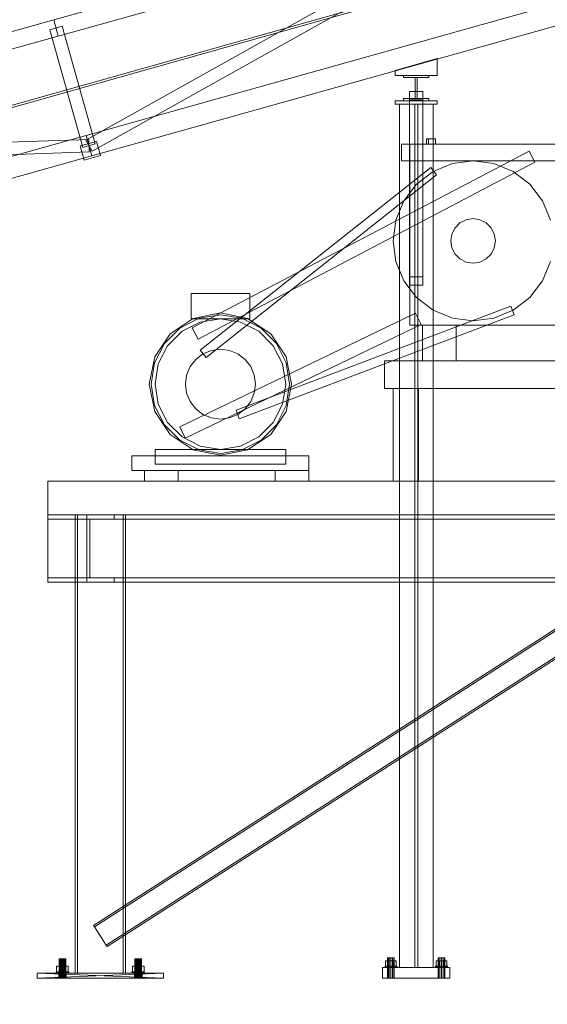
# Model space of a CAD drawing. Header units: millimetres. Extents: x -4738 to 65662, y -68080 to 6847.
# Tile 781 of 1056: x 8292 to 9545, y -62 to 2275. Entities that reach past the tile are written whole.
import ezdxf

# ---------------------------------------------------------------- set-up
doc = ezdxf.new("R2010")
doc.units = ezdxf.units.MM
for name, color, linetype, lineweight in [('COTAS_P', 1, 'Continuous', 0), ('lateral_C01', 7, 'Continuous', 0), ('lateral_mezcladora', 7, 'Continuous', 0)]:
    doc.layers.add(name, color=color, linetype=linetype, lineweight=lineweight)
doc.dimstyles.new('R19_100', dxfattribs={"dimtxt": 250, "dimasz": 150, "dimexe": 150, "dimexo": 80, "dimgap": 100, "dimtad": 1, "dimtih": 1, "dimtoh": 1, "dimdsep": 46, "dimcen": 0.09, "dimadec": 0, "dimazin": 0, "dimtfac": 1, "dimtdec": 4, "dimtofl": 0, "dimtmove": 0, "dimatfit": 3, "dimfxl": 1, "dimtolj": 1, "dimtzin": 0, "dimarcsym": 0})

# ---------------------------------------------------------------- blocks, each defined once
blk = doc.blocks.new('DIM_R30_1')
at = {"layer": 'COTAS_P'}
for p, q in [((9950.7, 3666.7), (9794.1, 3669.6)), ((807.3, 1106.7), (9950.7, 3666.7)), ((9950.7, 3666.7), (9818.4, 3582.9)), ((10193.4, 2800), (9950.7, 3666.7)), ((807.3, 1106.7), (939.7, 1190.4)), ((1050, 240), (807.3, 1106.7)), ((807.3, 1106.7), (963.9, 1103.8))]:
    blk.add_line(p, q, dxfattribs=at)
blk.add_text('9495 P', height=250, rotation=15.6414, dxfattribs=at).set_placement((5352.1, 2483))
blk = doc.blocks.new('DIM_R30_32')
at = {"layer": 'COTAS_P'}
for p, q in [((112.7, 0), (112.7, -2500)), ((65298.1, 0), (65298.1, -2500)), ((112.7, -2500), (262.7, -2455)), ((65298.1, -2500), (65148.1, -2455)), ((112.7, -2500), (65298.1, -2500)), ((112.7, -2500), (262.7, -2545)), ((65298.1, -2500), (65148.1, -2545))]:
    blk.add_line(p, q, dxfattribs=at)
blk.add_text('65185.39 P', height=250, dxfattribs=at).set_placement((32705.4, -2400))

msp = doc.modelspace()

# ---------------------------------------------------------------- linework, layer by layer
at = {"layer": 'lateral_C01'}
for p, q in [((1103.221, 51.156), (10242.208, 2626.749)), ((1104.577, 46.344), (10243.564, 2621.936)), ((8372.601, 2274.634), (9528.163, 2598.173)), ((8448.858, 1989.204), (9526.231, 2592.004)), ((8383.386, 2236.115), (9538.948, 2559.654)), ((8463.506, 1963.024), (9540.879, 2565.823)), ((8449.442, 2000.188), (9605.003, 2323.727)), ((7217.04, 1951.095), (8372.601, 2274.634)), ((8372.601, 2274.634), (8383.386, 2236.115)), ((8462.923, 1952.04), (9618.484, 2275.578)), ((8392.438, 2259.419), (8363.549, 2251.33)), ((8441.738, 1972.07), (8363.549, 2251.33)), ((8392.438, 2259.419), (8470.627, 1980.158)), ((7227.824, 1912.577), (8383.386, 2236.115)), ((9183.027, 2154.696), (9283.027, 2182.694)), ((9283.027, 2142.696), (9283.027, 2182.694)), ((9183.027, 2154.696), (9183.027, 2142.696)), ((9183.027, 2142.696), (9283.027, 2142.696)), ((9203.297, 2137.696), (9203.297, 2142.696)), ((9203.297, 2142.696), (9263.297, 2142.696)), ((9263.297, 2137.696), (9203.297, 2137.696)), ((9230.797, 2087.696), (9230.797, 2137.696)), ((9230.797, 2137.696), (9235.797, 2137.696)), ((9235.797, 2137.696), (9235.797, 2087.696)), ((9263.297, 2142.696), (9263.297, 2137.696)), ((9217.297, 2104.362), (9249.297, 2104.362)), ((9217.297, 2085.03), (9217.297, 2104.362)), ((9217.297, 2104.362), (9217.297, 1664.362)), ((9249.297, 2104.362), (9249.297, 2085.03)), ((9249.297, 1664.362), (9249.297, 2104.362)), ((9183.297, 2082.696), (9283.297, 2082.696)), ((9183.297, 2082.696), (9183.297, 2074.696)), ((9203.297, 2082.696), (9203.297, 2087.696)), ((9203.297, 2087.696), (9263.297, 2087.696)), ((9263.297, 2082.696), (9203.297, 2082.696)), ((9249.297, 2085.03), (9217.297, 2085.03)), ((9217.297, 1645.03), (9217.297, 2085.03)), ((9235.797, 2087.696), (9230.797, 2087.696)), ((9249.297, 1645.03), (9249.297, 2085.03)), ((9263.297, 2087.696), (9263.297, 2082.696)), ((9283.297, 2074.696), (9283.297, 2082.696)), ((9183.297, 2074.696), (9283.297, 2074.696)), ((9193.297, 2074.696), (9273.297, 2074.696)), ((9193.297, 2074.696), (9193.297, 25)), ((9229.797, 2074.696), (9236.797, 2074.696)), ((9229.797, 2074.696), (9229.797, 25)), ((9236.797, 25), (9236.797, 2074.696)), ((9273.297, 25), (9273.297, 2074.696)), ((7221.894, 1946.826), (8455.644, 1991.104)), ((7293.88, 1676.649), (8449.442, 2000.188)), ((8448.858, 1989.204), (8463.506, 1963.024)), ((8449.442, 2000.188), (8462.923, 1952.04)), ((8455.644, 1991.104), (8456.72, 1961.124)), ((8435.575, 1975.536), (8474.093, 1986.321)), ((8435.575, 1975.536), (8445.011, 1941.832)), ((8470.627, 1980.158), (8441.738, 1972.07)), ((8483.53, 1952.617), (8474.093, 1986.321)), ((7222.97, 1916.846), (8456.72, 1961.124)), ((7307.361, 1628.501), (8462.923, 1952.04)), ((8445.011, 1941.832), (8483.53, 1952.617)), ((9217.297, 1664.362), (9217.297, 1645.03)), ((9249.297, 1664.362), (9217.297, 1664.362)), ((9249.297, 1645.03), (9249.297, 1664.362)), ((9217.297, 1645.03), (9249.297, 1645.03)), ((9166.369, 48), (9165.297, 48)), ((9165.297, 0), (9165.297, 48)), ((9169.297, 48), (9166.369, 48)), ((9166.369, 0), (9166.369, 48)), ((9173.297, 48), (9169.297, 48)), ((9169.297, 0), (9169.297, 48)), ((9177.297, 48), (9173.297, 48)), ((9173.297, 0), (9173.297, 48)), ((9180.225, 48), (9177.297, 48)), ((9177.297, 0), (9177.297, 48)), ((9181.297, 48), (9180.225, 48)), ((9180.225, 0), (9180.225, 48)), ((9181.297, 48), (9181.297, 0)), ((9286.369, 48), (9285.297, 48)), ((9285.297, 0), (9285.297, 48)), ((9289.297, 48), (9286.369, 48)), ((9286.369, 0), (9286.369, 48)), ((9293.297, 48), (9289.297, 48)), ((9289.297, 0), (9289.297, 48)), ((9297.297, 48), (9293.297, 48)), ((9293.297, 0), (9293.297, 48)), ((9300.225, 48), (9297.297, 48)), ((9297.297, 0), (9297.297, 48)), ((9301.297, 48), (9300.225, 48)), ((9300.225, 0), (9300.225, 48)), ((9301.297, 48), (9301.297, 0)), ((9153.297, 25), (9313.297, 25)), ((9153.297, 25), (9153.297, 0)), ((9160.363, 28), (9159.297, 28)), ((9159.297, 25), (9159.297, 28)), ((9160.363, 25), (9159.297, 25)), ((9163.397, 28), (9160.363, 28)), ((9160.363, 25), (9160.363, 28)), ((9163.397, 25), (9160.363, 25)), ((9166.897, 40.8), (9160.497, 40.8)), ((9160.497, 28), (9160.497, 40.8)), ((9166.897, 28), (9160.497, 28)), ((9167.939, 28), (9163.397, 28)), ((9163.397, 25), (9163.397, 28)), ((9167.939, 25), (9163.397, 25)), ((9179.697, 40.8), (9166.897, 40.8)), ((9166.897, 28), (9166.897, 40.8)), ((9179.697, 28), (9166.897, 28)), ((9173.297, 28), (9167.939, 28)), ((9167.939, 25), (9167.939, 28)), ((9173.297, 25), (9167.939, 25)), ((9178.655, 28), (9173.297, 28)), ((9173.297, 25), (9173.297, 28)), ((9178.655, 25), (9173.297, 25)), ((9183.196, 28), (9178.655, 28)), ((9178.655, 25), (9178.655, 28)), ((9183.196, 25), (9178.655, 25)), ((9186.097, 40.8), (9179.697, 40.8)), ((9179.697, 28), (9179.697, 40.8)), ((9179.697, 28), (9186.097, 28)), ((9186.231, 28), (9183.196, 28)), ((9183.196, 25), (9183.196, 28)), ((9186.231, 25), (9183.196, 25)), ((9186.097, 40.8), (9186.097, 28)), ((9187.297, 28), (9186.231, 28)), ((9186.231, 25), (9186.231, 28)), ((9186.231, 25), (9187.297, 25)), ((9187.297, 28), (9187.297, 25)), ((9193.297, 25), (9273.297, 25)), ((9229.797, 25), (9236.797, 25)), ((9280.363, 28), (9279.297, 28)), ((9279.297, 25), (9279.297, 28)), ((9280.363, 25), (9279.297, 25)), ((9283.397, 28), (9280.363, 28)), ((9280.363, 25), (9280.363, 28)), ((9283.397, 25), (9280.363, 25)), ((9286.897, 40.8), (9280.497, 40.8)), ((9280.497, 28), (9280.497, 40.8)), ((9286.897, 28), (9280.497, 28)), ((9287.939, 28), (9283.397, 28)), ((9283.397, 25), (9283.397, 28)), ((9287.939, 25), (9283.397, 25)), ((9299.697, 40.8), (9286.897, 40.8)), ((9286.897, 28), (9286.897, 40.8)), ((9299.697, 28), (9286.897, 28)), ((9293.297, 28), (9287.939, 28)), ((9287.939, 25), (9287.939, 28)), ((9293.297, 25), (9287.939, 25)), ((9298.655, 28), (9293.297, 28)), ((9293.297, 25), (9293.297, 28)), ((9298.655, 25), (9293.297, 25)), ((9303.196, 28), (9298.655, 28)), ((9298.655, 25), (9298.655, 28)), ((9303.196, 25), (9298.655, 25)), ((9306.097, 40.8), (9299.697, 40.8)), ((9299.697, 28), (9299.697, 40.8)), ((9299.697, 28), (9306.097, 28)), ((9306.231, 28), (9303.196, 28)), ((9303.196, 25), (9303.196, 28)), ((9306.231, 25), (9303.196, 25)), ((9306.097, 40.8), (9306.097, 28)), ((9307.297, 28), (9306.231, 28)), ((9306.231, 25), (9306.231, 28)), ((9306.231, 25), (9307.297, 25)), ((9307.297, 28), (9307.297, 25)), ((9313.297, 0), (9313.297, 25)), ((9153.297, 0), (9313.297, 0)), ((9166.369, 0), (9165.297, 0)), ((9169.297, 0), (9166.369, 0)), ((9173.297, 0), (9169.297, 0)), ((9177.297, 0), (9173.297, 0)), ((9180.225, 0), (9177.297, 0)), ((9180.225, 0), (9181.297, 0)), ((9286.369, 0), (9285.297, 0)), ((9289.297, 0), (9286.369, 0)), ((9293.297, 0), (9289.297, 0)), ((9297.297, 0), (9293.297, 0)), ((9300.225, 0), (9297.297, 0)), ((9300.225, 0), (9301.297, 0))]:
    msp.add_line(p, q, dxfattribs=at)
at = {"layer": 'lateral_mezcladora'}
for p, q in [((9262.881, 1992), (9257.381, 1992)), ((9257.381, 1980), (9257.381, 1992)), ((9273.881, 1992), (9262.881, 1992)), ((9262.881, 1980), (9262.881, 1992)), ((9279.381, 1992), (9273.881, 1992)), ((9273.881, 1980), (9273.881, 1992)), ((9279.381, 1992), (9279.381, 1980)), ((9198.381, 1980), (9648.381, 1980)), ((9198.381, 1980), (9198.381, 1940)), ((9218.381, 1980), (9628.381, 1980)), ((9218.381, 1980), (9218.381, 1550)), ((9262.881, 1980), (9257.381, 1980)), ((9273.881, 1980), (9262.881, 1980)), ((9273.881, 1980), (9279.381, 1980)), ((8701.409, 1543.281), (9501.409, 1963.281)), ((9198.381, 1940), (9648.381, 1940)), ((9319.206, 1933.526), (9368.381, 1940)), ((9368.381, 1940), (9417.557, 1933.526)), ((9501.409, 1963.281), (9515.354, 1936.719)), ((8715.354, 1516.719), (9515.354, 1936.719)), ((8720.635, 1490.837), (9267.883, 1923.93)), ((9267.883, 1923.93), (9281.535, 1906.679)), ((9273.381, 1914.545), (9319.206, 1933.526)), ((9417.557, 1933.526), (9463.381, 1914.545)), ((8734.288, 1473.586), (9281.535, 1906.679)), ((9234.031, 1884.35), (9273.381, 1914.545)), ((9463.381, 1914.545), (9502.732, 1884.35)), ((9203.837, 1845), (9234.031, 1884.35)), ((9502.732, 1884.35), (9532.926, 1845)), ((9184.856, 1799.176), (9203.837, 1845)), ((9532.926, 1845), (9551.907, 1799.176)), ((9337.229, 1792.878), (9352.004, 1800.406)), ((9352.004, 1800.406), (9368.381, 1803)), ((9368.381, 1803), (9384.759, 1800.406)), ((9384.759, 1800.406), (9399.534, 1792.878)), ((9178.381, 1750), (9184.856, 1799.176)), ((9317.975, 1766.378), (9325.504, 1781.153)), ((9325.504, 1781.153), (9337.229, 1792.878)), ((9399.534, 1792.878), (9411.259, 1781.153)), ((9411.259, 1781.153), (9418.787, 1766.378)), ((9315.381, 1750), (9317.975, 1766.378)), ((9418.787, 1766.378), (9421.381, 1750)), ((9184.856, 1700.824), (9178.381, 1750)), ((9317.975, 1733.622), (9315.381, 1750)), ((9325.504, 1718.847), (9317.975, 1733.622)), ((9418.787, 1733.622), (9411.259, 1718.847)), ((9421.381, 1750), (9418.787, 1733.622)), ((9337.229, 1707.122), (9325.504, 1718.847)), ((9352.004, 1699.594), (9337.229, 1707.122)), ((9399.534, 1707.122), (9384.759, 1699.594)), ((9411.259, 1718.847), (9399.534, 1707.122)), ((9203.837, 1655), (9184.856, 1700.824)), ((9368.381, 1697), (9352.004, 1699.594)), ((9384.759, 1699.594), (9368.381, 1697)), ((9551.907, 1700.824), (9532.926, 1655)), ((9234.031, 1615.65), (9203.837, 1655)), ((9532.926, 1655), (9502.732, 1615.65)), ((8698.631, 1625), (8838.131, 1625)), ((8698.631, 1625), (8698.631, 1565)), ((8838.131, 1565), (8838.131, 1625)), ((9273.381, 1585.455), (9234.031, 1615.65)), ((9502.732, 1615.65), (9463.381, 1585.455)), ((9458.162, 1594.984), (8805.41, 1348.077)), ((9458.162, 1594.984), (9465.946, 1574.407)), ((8648.916, 1529.466), (8703.727, 1566.089)), ((8671.808, 1542.921), (8717.61, 1566.259)), ((8671.867, 1308.512), (9231.867, 1578.512)), ((8703.727, 1566.089), (8768.381, 1578.95)), ((8717.61, 1566.259), (8768.381, 1574.3)), ((8768.381, 1578.95), (8833.036, 1566.089)), ((8768.381, 1574.3), (8819.153, 1566.259)), ((9465.946, 1574.407), (8813.193, 1327.5)), ((8819.153, 1566.259), (8864.955, 1542.921)), ((8833.036, 1566.089), (8887.847, 1529.466)), ((9231.867, 1578.512), (9244.896, 1551.488)), ((9319.206, 1566.474), (9273.381, 1585.455)), ((9368.381, 1560), (9319.206, 1566.474)), ((9417.557, 1566.474), (9368.381, 1560)), ((9463.381, 1585.455), (9417.557, 1566.474)), ((8635.46, 1506.573), (8671.808, 1542.921)), ((8677.275, 1535.398), (8720.484, 1557.414)), ((8684.896, 1281.488), (9244.896, 1551.488)), ((8698.631, 1565), (8838.131, 1565)), ((8701.409, 1543.281), (8715.354, 1516.719)), ((8720.484, 1557.414), (8768.381, 1565)), ((8768.381, 1565), (8816.279, 1557.414)), ((8816.279, 1557.414), (8859.488, 1535.398)), ((8864.955, 1542.921), (8901.303, 1506.573)), ((9218.381, 1550), (9628.381, 1550)), ((9248.381, 1550), (9328.381, 1550)), ((9248.381, 1550), (9248.381, 1465)), ((9328.381, 1465), (9328.381, 1550)), ((8612.292, 1474.654), (8648.916, 1529.466)), ((8642.984, 1501.107), (8677.275, 1535.398)), ((8859.488, 1535.398), (8893.779, 1501.107)), ((8887.847, 1529.466), (8924.471, 1474.654)), ((8612.123, 1460.771), (8635.46, 1506.573)), ((8620.968, 1457.898), (8642.984, 1501.107)), ((8893.779, 1501.107), (8915.795, 1457.898)), ((8901.303, 1506.573), (8924.64, 1460.771)), ((8599.431, 1410), (8612.292, 1474.654)), ((8709.692, 1468.69), (8726.881, 1481.88)), ((8720.635, 1490.837), (8734.288, 1473.586)), ((8726.881, 1481.88), (8746.9, 1490.172)), ((8746.9, 1490.172), (8768.381, 1493)), ((8768.381, 1493), (8789.863, 1490.172)), ((8789.863, 1490.172), (8809.881, 1481.88)), ((8809.881, 1481.88), (8827.071, 1468.69)), ((8924.471, 1474.654), (8937.331, 1410)), ((8604.081, 1410), (8612.123, 1460.771)), ((8613.381, 1410), (8620.968, 1457.898)), ((8688.21, 1431.482), (8696.501, 1451.5)), ((8696.501, 1451.5), (8709.692, 1468.69)), ((8827.071, 1468.69), (8840.262, 1451.5)), ((8840.262, 1451.5), (8848.553, 1431.482)), ((8915.795, 1457.898), (8923.381, 1410)), ((8924.64, 1460.771), (8932.681, 1410)), ((9158.381, 1465), (9668.381, 1465)), ((9158.381, 1465), (9158.381, 1400)), ((9248.381, 1465), (9328.381, 1465)), ((8685.381, 1410), (8688.21, 1431.482)), ((8848.553, 1431.482), (8851.381, 1410)), ((8612.292, 1345.346), (8599.431, 1410)), ((8612.123, 1359.229), (8604.081, 1410)), ((8620.968, 1362.102), (8613.381, 1410)), ((8688.21, 1388.518), (8685.381, 1410)), ((8851.381, 1410), (8848.553, 1388.518)), ((8923.381, 1410), (8915.795, 1362.102)), ((8937.331, 1410), (8924.471, 1345.346)), ((8932.681, 1410), (8924.64, 1359.229)), ((8696.501, 1368.5), (8688.21, 1388.518)), ((8848.553, 1388.518), (8840.262, 1368.5)), ((9158.381, 1400), (9668.381, 1400)), ((9178.381, 1400), (9238.381, 1400)), ((9178.381, 1400), (9178.381, 1180)), ((9238.381, 1180), (9238.381, 1400)), ((8635.46, 1313.427), (8612.123, 1359.229)), ((8642.984, 1318.893), (8620.968, 1362.102)), ((8709.692, 1351.31), (8696.501, 1368.5)), ((8840.262, 1368.5), (8827.071, 1351.31)), ((8915.795, 1362.102), (8893.779, 1318.893)), ((8924.64, 1359.229), (8901.303, 1313.427)), ((8648.916, 1290.534), (8612.292, 1345.346)), ((8726.881, 1338.12), (8709.692, 1351.31)), ((8746.9, 1329.828), (8726.881, 1338.12)), ((8809.881, 1338.12), (8789.863, 1329.828)), ((8805.41, 1348.077), (8813.193, 1327.5)), ((8827.071, 1351.31), (8809.881, 1338.12)), ((8924.471, 1345.346), (8887.847, 1290.534)), ((8671.808, 1277.079), (8635.46, 1313.427)), ((8677.275, 1284.602), (8642.984, 1318.893)), ((8768.381, 1327), (8746.9, 1329.828)), ((8789.863, 1329.828), (8768.381, 1327)), ((8893.779, 1318.893), (8859.488, 1284.602)), ((8901.303, 1313.427), (8864.955, 1277.079)), ((8703.727, 1253.911), (8648.916, 1290.534)), ((8671.867, 1308.512), (8684.896, 1281.488)), ((8887.847, 1290.534), (8833.036, 1253.911)), ((8717.61, 1253.741), (8671.808, 1277.079)), ((8720.484, 1262.586), (8677.275, 1284.602)), ((8768.381, 1255), (8720.484, 1262.586)), ((8816.279, 1262.586), (8768.381, 1255)), ((8859.488, 1284.602), (8816.279, 1262.586)), ((8864.955, 1277.079), (8819.153, 1253.741)), ((8558.381, 1240), (8978.381, 1240)), ((8558.381, 1240), (8558.381, 1205)), ((8613.381, 1255), (8923.381, 1255)), ((8613.381, 1255), (8613.381, 1220)), ((8768.381, 1241.05), (8703.727, 1253.911)), ((8768.381, 1245.7), (8717.61, 1253.741)), ((8833.036, 1253.911), (8768.381, 1241.05)), ((8819.153, 1253.741), (8768.381, 1245.7)), ((8923.381, 1220), (8923.381, 1255)), ((8978.381, 1205), (8978.381, 1240)), ((8613.381, 1220), (8923.381, 1220)), ((8558.381, 1205), (8978.381, 1205)), ((8588.381, 1205), (8668.381, 1205)), ((8588.381, 1205), (8588.381, 1180)), ((8668.381, 1180), (8668.381, 1205)), ((8898.381, 1205), (8978.381, 1205)), ((8898.381, 1205), (8898.381, 1180)), ((8978.381, 1180), (8978.381, 1205)), ((8358.381, 1180), (9808.381, 1180)), ((8358.381, 1180), (8358.381, 1100)), ((8588.381, 1180), (8668.381, 1180)), ((8898.381, 1180), (8978.381, 1180)), ((9178.381, 1180), (9238.381, 1180)), ((8358.381, 1100), (9808.381, 1100)), ((8358.381, 1100), (8358.381, 1089.5)), ((8423.381, 1100), (8543.381, 1100)), ((8423.381, 1100), (8423.381, 12)), ((8423.381, 1100), (8429.381, 1100)), ((8429.381, 12), (8429.381, 1100)), ((8450.881, 1100), (8515.881, 1100)), ((8450.881, 1089.5), (8450.881, 1100)), ((8515.881, 1089.5), (8515.881, 1100)), ((8537.381, 1100), (8543.381, 1100)), ((8537.381, 1100), (8537.381, 12)), ((8543.381, 12), (8543.381, 1100)), ((8358.381, 1089.5), (9808.381, 1089.5)), ((8358.381, 1089.5), (8358.381, 950.5)), ((8450.881, 1089.5), (8515.881, 1089.5)), ((8450.881, 1089.5), (8458.381, 1089.5)), ((8450.881, 950.5), (8450.881, 1089.5)), ((8458.381, 950.5), (8458.381, 1089.5)), ((8467.183, 125.251), (9792.183, 975.251)), ((8469.343, 121.884), (9794.343, 971.884)), ((8358.381, 950.5), (9808.381, 950.5)), ((8358.381, 950.5), (8358.381, 940)), ((8358.381, 940), (9808.381, 940)), ((8450.881, 950.5), (8515.881, 950.5)), ((8450.881, 940), (8450.881, 950.5)), ((8450.881, 950.5), (8458.381, 950.5)), ((8450.881, 940), (8515.881, 940)), ((8515.881, 940), (8515.881, 950.5)), ((8497.42, 78.116), (9822.42, 928.116)), ((8499.58, 74.749), (9824.58, 924.749)), ((8467.183, 125.251), (8469.343, 121.884)), ((8469.343, 121.884), (8497.42, 78.116)), ((8497.42, 78.116), (8499.58, 74.749)), ((8379.531, 15), (8379.531, 28)), ((8379.531, 28), (8386.456, 28)), ((8379.531, 28), (8385.381, 28)), ((8385.654, 46), (8385.381, 46)), ((8385.381, 0), (8385.381, 46)), ((8389.381, 28), (8385.381, 28)), ((8385.381, 28), (8385.381, 15)), ((8386.453, 46), (8385.654, 46)), ((8385.654, 0), (8385.654, 46)), ((8387.725, 46), (8386.453, 46)), ((8386.453, 0), (8386.453, 46)), ((8386.456, 15), (8386.456, 28)), ((8386.456, 28), (8400.306, 28)), ((8386.456, 28), (8389.381, 28)), ((8389.381, 46), (8387.725, 46)), ((8387.725, 0), (8387.725, 46)), ((8391.311, 46), (8389.381, 46)), ((8389.381, 0), (8389.381, 46)), ((8397.381, 28), (8389.381, 28)), ((8389.381, 28), (8389.381, 15)), ((8393.381, 46), (8391.311, 46)), ((8391.311, 0), (8391.311, 46)), ((8395.452, 46), (8393.381, 46)), ((8393.381, 0), (8393.381, 46)), ((8397.381, 46), (8395.452, 46)), ((8395.452, 0), (8395.452, 46)), ((8399.038, 46), (8397.381, 46)), ((8397.381, 0), (8397.381, 46)), ((8401.381, 28), (8397.381, 28)), ((8397.381, 28), (8397.381, 15)), ((8400.306, 28), (8397.381, 28)), ((8400.31, 46), (8399.038, 46)), ((8399.038, 0), (8399.038, 46)), ((8400.306, 15), (8400.306, 28)), ((8400.306, 28), (8407.231, 28)), ((8401.109, 46), (8400.31, 46)), ((8400.31, 0), (8400.31, 46)), ((8401.381, 46), (8401.109, 46)), ((8401.109, 0), (8401.109, 46)), ((8401.381, 46), (8401.381, 0)), ((8401.381, 15), (8401.381, 28)), ((8401.381, 28), (8407.231, 28)), ((8407.231, 28), (8407.231, 15)), ((8559.531, 15), (8559.531, 28)), ((8559.531, 28), (8566.456, 28)), ((8559.531, 28), (8565.381, 28)), ((8565.654, 46), (8565.381, 46)), ((8565.381, 0), (8565.381, 46)), ((8569.381, 28), (8565.381, 28)), ((8565.381, 28), (8565.381, 15)), ((8566.453, 46), (8565.654, 46)), ((8565.654, 0), (8565.654, 46)), ((8567.725, 46), (8566.453, 46)), ((8566.453, 0), (8566.453, 46)), ((8566.456, 15), (8566.456, 28)), ((8566.456, 28), (8580.306, 28)), ((8566.456, 28), (8569.381, 28)), ((8569.381, 46), (8567.725, 46)), ((8567.725, 0), (8567.725, 46)), ((8571.311, 46), (8569.381, 46)), ((8569.381, 0), (8569.381, 46)), ((8577.381, 28), (8569.381, 28)), ((8569.381, 28), (8569.381, 15)), ((8573.381, 46), (8571.311, 46)), ((8571.311, 0), (8571.311, 46)), ((8575.452, 46), (8573.381, 46)), ((8573.381, 0), (8573.381, 46)), ((8577.381, 46), (8575.452, 46)), ((8575.452, 0), (8575.452, 46)), ((8579.038, 46), (8577.381, 46)), ((8577.381, 0), (8577.381, 46)), ((8581.381, 28), (8577.381, 28)), ((8577.381, 28), (8577.381, 15)), ((8580.306, 28), (8577.381, 28)), ((8580.31, 46), (8579.038, 46)), ((8579.038, 0), (8579.038, 46)), ((8580.306, 15), (8580.306, 28)), ((8580.306, 28), (8587.231, 28)), ((8581.109, 46), (8580.31, 46)), ((8580.31, 0), (8580.31, 46)), ((8581.381, 46), (8581.109, 46)), ((8581.109, 0), (8581.109, 46)), ((8581.381, 46), (8581.381, 0)), ((8581.381, 15), (8581.381, 28)), ((8581.381, 28), (8587.231, 28)), ((8587.231, 28), (8587.231, 15)), ((8384.381, 12), (8333.381, 12)), ((8333.381, 12), (8384.554, 12)), ((8333.381, 12), (8385.067, 12)), ((8333.381, 12), (8385.898, 12)), ((8333.381, 12), (8387.018, 12)), ((8333.381, 12), (8388.381, 12)), ((8333.381, 12), (8389.937, 12)), ((8333.381, 12), (8391.626, 12)), ((8333.381, 12), (8393.381, 12)), ((8333.381, 12), (8395.137, 12)), ((8633.381, 12), (8333.381, 12)), ((8333.381, 12), (8396.826, 12)), ((8333.381, 12), (8398.382, 12)), ((8333.381, 12), (8399.745, 12)), ((8633.381, 0), (8333.381, 12)), ((8333.381, 12), (8333.381, 0)), ((8333.381, 0), (8633.381, 12)), ((8333.381, 0), (8384.381, 0)), ((8384.554, 0), (8333.381, 0)), ((8385.067, 0), (8333.381, 0)), ((8385.898, 0), (8333.381, 0)), ((8387.018, 0), (8333.381, 0)), ((8388.381, 0), (8333.381, 0)), ((8389.937, 0), (8333.381, 0)), ((8391.626, 0), (8333.381, 0)), ((8393.381, 0), (8333.381, 0)), ((8395.137, 0), (8333.381, 0)), ((8333.381, 0), (8633.381, 0)), ((8396.826, 0), (8333.381, 0)), ((8398.382, 0), (8333.381, 0)), ((8399.745, 0), (8333.381, 0)), ((8378.381, 12), (8378.381, 15)), ((8378.381, 15), (8378.893, 15)), ((8378.381, 15), (8384.381, 15)), ((8378.893, 12), (8378.381, 12)), ((8384.381, 12), (8378.381, 12)), ((8378.893, 12), (8378.893, 15)), ((8378.893, 15), (8380.391, 15)), ((8378.893, 15), (8384.688, 15)), ((8380.391, 12), (8378.893, 12)), ((8384.688, 12), (8378.893, 12)), ((8386.456, 15), (8379.531, 15)), ((8385.381, 15), (8379.531, 15)), ((8380.391, 12), (8380.391, 15)), ((8380.391, 15), (8382.775, 15)), ((8380.391, 15), (8385.587, 15)), ((8382.775, 12), (8380.391, 12)), ((8385.587, 12), (8380.391, 12)), ((8382.775, 12), (8382.775, 15)), ((8382.775, 15), (8385.881, 15)), ((8382.775, 15), (8387.018, 15)), ((8385.881, 12), (8382.775, 12)), ((8387.018, 12), (8382.775, 12)), ((8384.688, 15), (8384.381, 15)), ((8384.381, 15), (8384.381, 12)), ((8384.554, 12), (8384.381, 12)), ((8384.381, 0), (8384.554, 12)), ((8384.381, 0), (8384.381, 12)), ((8384.554, 0), (8384.381, 12)), ((8384.381, 12), (8384.688, 12)), ((8384.381, 0), (8384.554, 0)), ((8385.067, 12), (8384.554, 12)), ((8384.554, 0), (8385.067, 12)), ((8384.554, 0), (8384.554, 12)), ((8385.067, 0), (8384.554, 12)), ((8384.554, 0), (8385.067, 0)), ((8385.587, 15), (8384.688, 15)), ((8384.688, 15), (8384.688, 12)), ((8384.688, 12), (8385.587, 12)), ((8385.898, 12), (8385.067, 12)), ((8385.067, 0), (8385.898, 12)), ((8385.067, 0), (8385.067, 12)), ((8385.898, 0), (8385.067, 12)), ((8385.067, 0), (8385.898, 0)), ((8385.381, 15), (8389.381, 15)), ((8385.654, 0), (8385.381, 0)), ((8387.018, 15), (8385.587, 15)), ((8385.587, 15), (8385.587, 12)), ((8385.587, 12), (8387.018, 12)), ((8386.453, 0), (8385.654, 0)), ((8385.881, 12), (8385.881, 15)), ((8385.881, 15), (8389.499, 15)), ((8385.881, 15), (8388.881, 15)), ((8389.499, 12), (8385.881, 12)), ((8388.881, 12), (8385.881, 12)), ((8387.018, 12), (8385.898, 12)), ((8385.898, 12), (8399.745, 12)), ((8385.898, 0), (8387.018, 12)), ((8385.898, 0), (8385.898, 12)), ((8387.018, 0), (8385.898, 12)), ((8385.898, 0), (8387.018, 0)), ((8399.745, 0), (8385.898, 0)), ((8387.725, 0), (8386.453, 0)), ((8400.306, 15), (8386.456, 15)), ((8389.381, 15), (8386.456, 15)), ((8388.881, 15), (8387.018, 15)), ((8387.018, 15), (8387.018, 12)), ((8388.381, 12), (8387.018, 12)), ((8387.018, 12), (8399.745, 12)), ((8387.018, 12), (8573.381, 12)), ((8387.018, 12), (8575.137, 12)), ((8387.018, 12), (8576.826, 12)), ((8387.018, 12), (8578.382, 12)), ((8387.018, 12), (8579.745, 12)), ((8387.018, 0), (8388.381, 12)), ((8387.018, 0), (8387.018, 12)), ((8388.381, 0), (8387.018, 12)), ((8387.018, 12), (8388.881, 12)), ((8387.018, 0), (8388.381, 0)), ((8399.745, 0), (8387.018, 0)), ((8573.381, 0), (8387.018, 0)), ((8575.137, 0), (8387.018, 0)), ((8576.826, 0), (8387.018, 0)), ((8578.382, 0), (8387.018, 0)), ((8579.745, 0), (8387.018, 0)), ((8389.381, 0), (8387.725, 0)), ((8389.937, 12), (8388.381, 12)), ((8388.381, 12), (8579.745, 12)), ((8388.381, 0), (8389.937, 12)), ((8388.381, 0), (8388.381, 12)), ((8389.937, 0), (8388.381, 12)), ((8388.381, 0), (8389.937, 0)), ((8579.745, 0), (8388.381, 0)), ((8391.052, 15), (8388.881, 15)), ((8388.881, 15), (8388.881, 12)), ((8388.881, 12), (8391.052, 12)), ((8389.381, 15), (8397.381, 15)), ((8391.311, 0), (8389.381, 0)), ((8389.499, 12), (8389.499, 15)), ((8389.499, 15), (8393.381, 15)), ((8389.499, 15), (8391.052, 15)), ((8393.381, 12), (8389.499, 12)), ((8391.052, 12), (8389.499, 12)), ((8391.626, 12), (8389.937, 12)), ((8389.937, 12), (8579.745, 12)), ((8389.937, 0), (8391.626, 12)), ((8389.937, 0), (8389.937, 12)), ((8391.626, 0), (8389.937, 12)), ((8389.937, 0), (8391.626, 0)), ((8579.745, 0), (8389.937, 0)), ((8393.381, 15), (8391.052, 15)), ((8391.052, 15), (8391.052, 12)), ((8391.052, 12), (8393.381, 12)), ((8393.381, 0), (8391.311, 0)), ((8393.381, 12), (8391.626, 12)), ((8391.626, 12), (8633.381, 12)), ((8391.626, 12), (8579.745, 12)), ((8391.626, 0), (8393.381, 12)), ((8391.626, 0), (8391.626, 12)), ((8393.381, 0), (8391.626, 12)), ((8391.626, 0), (8393.381, 0)), ((8633.381, 0), (8391.626, 0)), ((8579.745, 0), (8391.626, 0)), ((8393.381, 12), (8393.381, 15)), ((8393.381, 15), (8397.264, 15)), ((8395.711, 15), (8393.381, 15)), ((8393.381, 12), (8395.137, 12)), ((8564.381, 12), (8393.381, 12)), ((8564.554, 12), (8393.381, 12)), ((8565.067, 12), (8393.381, 12)), ((8393.381, 12), (8633.381, 12)), ((8565.898, 12), (8393.381, 12)), ((8567.018, 12), (8393.381, 12)), ((8568.381, 12), (8393.381, 12)), ((8569.937, 12), (8393.381, 12)), ((8571.626, 12), (8393.381, 12)), ((8573.381, 12), (8393.381, 12)), ((8393.381, 12), (8579.745, 12)), ((8393.381, 0), (8395.137, 12)), ((8393.381, 0), (8393.381, 12)), ((8395.137, 0), (8393.381, 12)), ((8397.264, 12), (8393.381, 12)), ((8393.381, 12), (8395.711, 12)), ((8395.137, 0), (8393.381, 0)), ((8393.381, 0), (8564.381, 0)), ((8393.381, 0), (8564.554, 0)), ((8393.381, 0), (8565.067, 0)), ((8633.381, 0), (8393.381, 0)), ((8393.381, 0), (8565.898, 0)), ((8393.381, 0), (8567.018, 0)), ((8393.381, 0), (8568.381, 0)), ((8393.381, 0), (8569.937, 0)), ((8393.381, 0), (8571.626, 0)), ((8393.381, 0), (8573.381, 0)), ((8579.745, 0), (8393.381, 0)), ((8395.452, 0), (8393.381, 0)), ((8395.137, 12), (8396.826, 12)), ((8564.381, 12), (8395.137, 12)), ((8564.554, 12), (8395.137, 12)), ((8395.137, 0), (8396.826, 12)), ((8395.137, 0), (8395.137, 12)), ((8396.826, 0), (8395.137, 12)), ((8396.826, 0), (8395.137, 0)), ((8395.137, 0), (8564.381, 0)), ((8395.137, 0), (8564.554, 0)), ((8397.381, 0), (8395.452, 0)), ((8397.881, 15), (8395.711, 15)), ((8395.711, 15), (8395.711, 12)), ((8397.264, 15), (8395.711, 15)), ((8395.711, 12), (8397.881, 12)), ((8395.711, 12), (8397.264, 12)), ((8396.826, 12), (8398.382, 12)), ((8564.381, 12), (8396.826, 12)), ((8564.554, 12), (8396.826, 12)), ((8396.826, 0), (8398.382, 12)), ((8396.826, 0), (8396.826, 12)), ((8398.382, 0), (8396.826, 12)), ((8398.382, 0), (8396.826, 0)), ((8396.826, 0), (8564.381, 0)), ((8396.826, 0), (8564.554, 0)), ((8397.264, 12), (8397.264, 15)), ((8397.264, 15), (8400.881, 15)), ((8400.881, 12), (8397.264, 12)), ((8397.381, 15), (8401.381, 15)), ((8397.381, 15), (8400.306, 15)), ((8399.038, 0), (8397.381, 0)), ((8399.745, 15), (8397.881, 15)), ((8397.881, 15), (8397.881, 12)), ((8400.881, 15), (8397.881, 15)), ((8397.881, 12), (8399.745, 12)), ((8397.881, 12), (8400.881, 12)), ((8398.382, 12), (8399.745, 12)), ((8564.381, 12), (8398.382, 12)), ((8564.554, 12), (8398.382, 12)), ((8633.381, 12), (8398.382, 12)), ((8398.382, 12), (8573.381, 12)), ((8398.382, 0), (8399.745, 12)), ((8398.382, 0), (8398.382, 12)), ((8399.745, 0), (8398.382, 12)), ((8399.745, 0), (8398.382, 0)), ((8398.382, 0), (8564.381, 0)), ((8398.382, 0), (8564.554, 0)), ((8398.382, 0), (8633.381, 0)), ((8573.381, 0), (8398.382, 0)), ((8400.31, 0), (8399.038, 0)), ((8401.176, 15), (8399.745, 15)), ((8399.745, 15), (8399.745, 12)), ((8403.988, 15), (8399.745, 15)), ((8399.745, 12), (8400.865, 12)), ((8564.381, 12), (8399.745, 12)), ((8564.554, 12), (8399.745, 12)), ((8399.745, 12), (8573.381, 12)), ((8399.745, 0), (8400.865, 12)), ((8399.745, 0), (8399.745, 12)), ((8400.865, 0), (8399.745, 12)), ((8399.745, 12), (8401.176, 12)), ((8399.745, 12), (8403.988, 12)), ((8400.865, 0), (8399.745, 0)), ((8399.745, 0), (8564.381, 0)), ((8399.745, 0), (8564.554, 0)), ((8573.381, 0), (8399.745, 0)), ((8407.231, 15), (8400.306, 15)), ((8401.109, 0), (8400.31, 0)), ((8400.865, 12), (8401.696, 12)), ((8564.381, 12), (8400.865, 12)), ((8564.554, 12), (8400.865, 12)), ((8400.865, 12), (8573.381, 12)), ((8400.865, 0), (8401.696, 12)), ((8400.865, 0), (8400.865, 12)), ((8401.696, 0), (8400.865, 12)), ((8401.696, 0), (8400.865, 0)), ((8400.865, 0), (8564.381, 0)), ((8400.865, 0), (8564.554, 0)), ((8573.381, 0), (8400.865, 0)), ((8400.881, 12), (8400.881, 15)), ((8400.881, 15), (8403.988, 15)), ((8403.988, 12), (8400.881, 12)), ((8401.109, 0), (8401.381, 0)), ((8402.075, 15), (8401.176, 15)), ((8401.176, 15), (8401.176, 12)), ((8406.372, 15), (8401.176, 15)), ((8401.176, 12), (8402.075, 12)), ((8401.176, 12), (8406.372, 12)), ((8407.231, 15), (8401.381, 15)), ((8401.696, 12), (8402.209, 12)), ((8564.381, 12), (8401.696, 12)), ((8564.554, 12), (8401.696, 12)), ((8401.696, 12), (8573.381, 12)), ((8401.696, 0), (8402.209, 12)), ((8401.696, 0), (8401.696, 12)), ((8402.209, 0), (8401.696, 12)), ((8402.209, 0), (8401.696, 0)), ((8401.696, 0), (8564.381, 0)), ((8401.696, 0), (8564.554, 0)), ((8573.381, 0), (8401.696, 0)), ((8402.381, 15), (8402.075, 15)), ((8402.075, 15), (8402.075, 12)), ((8407.87, 15), (8402.075, 15)), ((8402.075, 12), (8402.381, 12)), ((8402.075, 12), (8407.87, 12)), ((8402.209, 12), (8402.381, 12)), ((8564.381, 12), (8402.209, 12)), ((8564.554, 12), (8402.209, 12)), ((8402.209, 12), (8573.381, 12)), ((8402.209, 0), (8402.381, 12)), ((8402.209, 0), (8402.209, 12)), ((8402.381, 0), (8402.209, 12)), ((8402.381, 0), (8402.209, 0)), ((8402.209, 0), (8564.381, 0)), ((8402.209, 0), (8564.554, 0)), ((8573.381, 0), (8402.209, 0)), ((8402.381, 12), (8402.381, 15)), ((8402.381, 15), (8408.381, 15)), ((8402.381, 12), (8564.381, 12)), ((8564.554, 12), (8402.381, 12)), ((8402.381, 12), (8565.067, 12)), ((8402.381, 12), (8565.898, 12)), ((8402.381, 12), (8567.018, 12)), ((8402.381, 12), (8568.381, 12)), ((8402.381, 12), (8569.937, 12)), ((8402.381, 12), (8571.626, 12)), ((8402.381, 12), (8573.381, 12)), ((8402.381, 12), (8402.381, 0)), ((8408.381, 12), (8402.381, 12)), ((8564.381, 0), (8402.381, 0)), ((8402.381, 0), (8564.554, 0)), ((8565.067, 0), (8402.381, 0)), ((8565.898, 0), (8402.381, 0)), ((8567.018, 0), (8402.381, 0)), ((8568.381, 0), (8402.381, 0)), ((8569.937, 0), (8402.381, 0)), ((8571.626, 0), (8402.381, 0)), ((8573.381, 0), (8402.381, 0)), ((8403.988, 12), (8403.988, 15)), ((8403.988, 15), (8406.372, 15)), ((8406.372, 12), (8403.988, 12)), ((8406.372, 12), (8406.372, 15)), ((8406.372, 15), (8407.87, 15)), ((8407.87, 12), (8406.372, 12)), ((8407.87, 12), (8407.87, 15)), ((8407.87, 15), (8408.381, 15)), ((8408.381, 12), (8407.87, 12)), ((8408.381, 15), (8408.381, 12)), ((8423.381, 12), (8543.381, 12)), ((8423.381, 12), (8429.381, 12)), ((8537.381, 12), (8543.381, 12)), ((8558.381, 12), (8558.381, 15)), ((8558.381, 15), (8558.893, 15)), ((8558.381, 15), (8564.381, 15)), ((8558.893, 12), (8558.381, 12)), ((8564.381, 12), (8558.381, 12)), ((8558.893, 12), (8558.893, 15)), ((8558.893, 15), (8560.391, 15)), ((8558.893, 15), (8564.688, 15)), ((8560.391, 12), (8558.893, 12)), ((8564.688, 12), (8558.893, 12)), ((8566.456, 15), (8559.531, 15)), ((8565.381, 15), (8559.531, 15)), ((8560.391, 12), (8560.391, 15)), ((8560.391, 15), (8562.775, 15)), ((8560.391, 15), (8565.587, 15)), ((8562.775, 12), (8560.391, 12)), ((8565.587, 12), (8560.391, 12)), ((8562.775, 12), (8562.775, 15)), ((8562.775, 15), (8565.881, 15)), ((8562.775, 15), (8567.018, 15)), ((8565.881, 12), (8562.775, 12)), ((8567.018, 12), (8562.775, 12)), ((8564.688, 15), (8564.381, 15)), ((8564.381, 15), (8564.381, 12)), ((8564.381, 12), (8564.554, 12)), ((8564.381, 0), (8564.554, 12)), ((8564.381, 0), (8564.381, 12)), ((8564.554, 0), (8564.381, 12)), ((8564.381, 12), (8564.688, 12)), ((8564.554, 0), (8564.381, 0)), ((8565.067, 12), (8564.554, 12)), ((8564.554, 0), (8565.067, 12)), ((8564.554, 0), (8564.554, 12)), ((8565.067, 0), (8564.554, 12)), ((8564.554, 0), (8565.067, 0)), ((8565.587, 15), (8564.688, 15)), ((8564.688, 15), (8564.688, 12)), ((8564.688, 12), (8565.587, 12)), ((8565.898, 12), (8565.067, 12)), ((8565.067, 0), (8565.898, 12)), ((8565.067, 0), (8565.067, 12)), ((8565.898, 0), (8565.067, 12)), ((8565.067, 0), (8565.898, 0)), ((8565.381, 15), (8569.381, 15)), ((8565.654, 0), (8565.381, 0)), ((8567.018, 15), (8565.587, 15)), ((8565.587, 15), (8565.587, 12)), ((8565.587, 12), (8567.018, 12)), ((8566.453, 0), (8565.654, 0)), ((8565.881, 12), (8565.881, 15)), ((8565.881, 15), (8569.499, 15)), ((8565.881, 15), (8568.881, 15)), ((8569.499, 12), (8565.881, 12)), ((8568.881, 12), (8565.881, 12)), ((8567.018, 12), (8565.898, 12)), ((8565.898, 0), (8567.018, 12)), ((8565.898, 0), (8565.898, 12)), ((8567.018, 0), (8565.898, 12)), ((8565.898, 0), (8567.018, 0)), ((8567.725, 0), (8566.453, 0)), ((8580.306, 15), (8566.456, 15)), ((8569.381, 15), (8566.456, 15)), ((8568.881, 15), (8567.018, 15)), ((8567.018, 15), (8567.018, 12)), ((8568.381, 12), (8567.018, 12)), ((8567.018, 0), (8568.381, 12)), ((8567.018, 0), (8567.018, 12)), ((8568.381, 0), (8567.018, 12)), ((8567.018, 12), (8568.881, 12)), ((8567.018, 0), (8568.381, 0)), ((8569.381, 0), (8567.725, 0)), ((8569.937, 12), (8568.381, 12)), ((8568.381, 12), (8633.381, 12)), ((8568.381, 0), (8569.937, 12)), ((8568.381, 0), (8568.381, 12)), ((8569.937, 0), (8568.381, 12)), ((8568.381, 0), (8569.937, 0)), ((8633.381, 0), (8568.381, 0)), ((8571.052, 15), (8568.881, 15)), ((8568.881, 15), (8568.881, 12)), ((8568.881, 12), (8571.052, 12)), ((8569.381, 15), (8577.381, 15)), ((8571.311, 0), (8569.381, 0)), ((8569.499, 12), (8569.499, 15)), ((8569.499, 15), (8573.381, 15)), ((8569.499, 15), (8571.052, 15)), ((8573.381, 12), (8569.499, 12)), ((8571.052, 12), (8569.499, 12)), ((8571.626, 12), (8569.937, 12)), ((8569.937, 12), (8633.381, 12)), ((8569.937, 0), (8571.626, 12)), ((8569.937, 0), (8569.937, 12)), ((8571.626, 0), (8569.937, 12)), ((8569.937, 0), (8571.626, 0)), ((8633.381, 0), (8569.937, 0)), ((8573.381, 15), (8571.052, 15)), ((8571.052, 15), (8571.052, 12)), ((8571.052, 12), (8573.381, 12)), ((8573.381, 0), (8571.311, 0)), ((8573.381, 12), (8571.626, 12)), ((8571.626, 12), (8633.381, 12)), ((8571.626, 0), (8573.381, 12)), ((8571.626, 0), (8571.626, 12)), ((8573.381, 0), (8571.626, 12)), ((8571.626, 0), (8573.381, 0)), ((8633.381, 0), (8571.626, 0)), ((8573.381, 12), (8573.381, 15)), ((8573.381, 15), (8577.264, 15)), ((8575.711, 15), (8573.381, 15)), ((8633.381, 12), (8573.381, 12)), ((8575.137, 12), (8573.381, 12)), ((8573.381, 12), (8579.745, 12)), ((8573.381, 12), (8580.865, 12)), ((8573.381, 12), (8581.696, 12)), ((8573.381, 12), (8582.209, 12)), ((8573.381, 12), (8582.381, 12)), ((8573.381, 0), (8575.137, 12)), ((8573.381, 0), (8573.381, 12)), ((8575.137, 0), (8573.381, 12)), ((8577.264, 12), (8573.381, 12)), ((8573.381, 12), (8575.711, 12)), ((8573.381, 0), (8633.381, 0)), ((8573.381, 0), (8575.137, 0)), ((8579.745, 0), (8573.381, 0)), ((8580.865, 0), (8573.381, 0)), ((8581.696, 0), (8573.381, 0)), ((8582.209, 0), (8573.381, 0)), ((8582.381, 0), (8573.381, 0)), ((8575.452, 0), (8573.381, 0)), ((8633.381, 12), (8575.137, 12)), ((8576.826, 12), (8575.137, 12)), ((8575.137, 12), (8582.381, 12)), ((8575.137, 0), (8576.826, 12)), ((8575.137, 0), (8575.137, 12)), ((8576.826, 0), (8575.137, 12)), ((8575.137, 0), (8633.381, 0)), ((8575.137, 0), (8576.826, 0)), ((8582.381, 0), (8575.137, 0)), ((8577.381, 0), (8575.452, 0)), ((8577.881, 15), (8575.711, 15)), ((8575.711, 15), (8575.711, 12)), ((8577.264, 15), (8575.711, 15)), ((8575.711, 12), (8577.881, 12)), ((8575.711, 12), (8577.264, 12)), ((8633.381, 12), (8576.826, 12)), ((8578.382, 12), (8576.826, 12)), ((8582.381, 12), (8576.826, 12)), ((8576.826, 0), (8578.382, 12)), ((8576.826, 0), (8576.826, 12)), ((8578.382, 0), (8576.826, 12)), ((8576.826, 0), (8633.381, 0)), ((8576.826, 0), (8578.382, 0)), ((8576.826, 0), (8582.381, 0)), ((8577.264, 12), (8577.264, 15)), ((8577.264, 15), (8580.881, 15)), ((8580.881, 12), (8577.264, 12)), ((8577.381, 15), (8581.381, 15)), ((8577.381, 15), (8580.306, 15)), ((8579.038, 0), (8577.381, 0)), ((8579.745, 15), (8577.881, 15)), ((8577.881, 15), (8577.881, 12)), ((8580.881, 15), (8577.881, 15)), ((8577.881, 12), (8579.745, 12)), ((8577.881, 12), (8580.881, 12)), ((8633.381, 12), (8578.382, 12)), ((8579.745, 12), (8578.382, 12)), ((8582.381, 12), (8578.382, 12)), ((8578.382, 0), (8579.745, 12)), ((8578.382, 0), (8578.382, 12)), ((8579.745, 0), (8578.382, 12)), ((8578.382, 0), (8633.381, 0)), ((8578.382, 0), (8579.745, 0)), ((8578.382, 0), (8582.381, 0)), ((8580.31, 0), (8579.038, 0)), ((8581.176, 15), (8579.745, 15)), ((8579.745, 15), (8579.745, 12)), ((8583.988, 15), (8579.745, 15)), ((8633.381, 12), (8579.745, 12)), ((8580.865, 12), (8579.745, 12)), ((8582.381, 12), (8579.745, 12)), ((8579.745, 0), (8580.865, 12)), ((8579.745, 0), (8579.745, 12)), ((8580.865, 0), (8579.745, 12)), ((8579.745, 12), (8581.176, 12)), ((8579.745, 12), (8583.988, 12)), ((8579.745, 0), (8633.381, 0)), ((8579.745, 0), (8580.865, 0)), ((8579.745, 0), (8582.381, 0)), ((8587.231, 15), (8580.306, 15)), ((8581.109, 0), (8580.31, 0)), ((8633.381, 12), (8580.865, 12)), ((8581.696, 12), (8580.865, 12)), ((8582.381, 12), (8580.865, 12)), ((8580.865, 0), (8581.696, 12)), ((8580.865, 0), (8580.865, 12)), ((8581.696, 0), (8580.865, 12)), ((8580.865, 0), (8633.381, 0)), ((8580.865, 0), (8581.696, 0)), ((8580.865, 0), (8582.381, 0)), ((8580.881, 12), (8580.881, 15)), ((8580.881, 15), (8583.988, 15)), ((8583.988, 12), (8580.881, 12)), ((8581.109, 0), (8581.381, 0)), ((8582.075, 15), (8581.176, 15)), ((8581.176, 15), (8581.176, 12)), ((8586.372, 15), (8581.176, 15)), ((8581.176, 12), (8582.075, 12)), ((8581.176, 12), (8586.372, 12)), ((8587.231, 15), (8581.381, 15)), ((8633.381, 12), (8581.696, 12)), ((8582.209, 12), (8581.696, 12)), ((8581.696, 0), (8582.209, 12)), ((8581.696, 0), (8581.696, 12)), ((8582.209, 0), (8581.696, 12)), ((8581.696, 0), (8633.381, 0)), ((8581.696, 0), (8582.209, 0)), ((8582.381, 15), (8582.075, 15)), ((8582.075, 15), (8582.075, 12)), ((8587.87, 15), (8582.075, 15)), ((8582.075, 12), (8582.381, 12)), ((8582.075, 12), (8587.87, 12)), ((8633.381, 12), (8582.209, 12)), ((8582.381, 12), (8582.209, 12)), ((8582.209, 0), (8582.381, 12)), ((8582.209, 0), (8582.209, 12)), ((8582.381, 0), (8582.209, 12)), ((8582.209, 0), (8633.381, 0)), ((8582.209, 0), (8582.381, 0)), ((8582.381, 12), (8582.381, 15)), ((8582.381, 15), (8588.381, 15)), ((8633.381, 12), (8582.381, 12)), ((8582.381, 12), (8582.381, 0)), ((8588.381, 12), (8582.381, 12)), ((8582.381, 0), (8633.381, 0)), ((8583.988, 12), (8583.988, 15)), ((8583.988, 15), (8586.372, 15)), ((8586.372, 12), (8583.988, 12)), ((8586.372, 12), (8586.372, 15)), ((8586.372, 15), (8587.87, 15)), ((8587.87, 12), (8586.372, 12)), ((8587.87, 12), (8587.87, 15)), ((8587.87, 15), (8588.381, 15)), ((8588.381, 12), (8587.87, 12)), ((8588.381, 15), (8588.381, 12)), ((8633.381, 0), (8633.381, 12))]:
    msp.add_line(p, q, dxfattribs=at)

# ---------------------------------------------------------------- dimensions: what is measured, and where the dimension line sits
at = {"layer": 'COTAS_P'}
for p1, p2, distance, picture, middle in [((1050, 240), (10193.381, 2800), 900, 'DIM_R30_1', (5379.037, 2386.671)), ((112.7, 0), (65298.0949, 0), -2500, 'DIM_R30_32', (32705.3975, -2500))]:
    dim = msp.add_aligned_dim(p1=p1, p2=p2, distance=distance, text='<> P', dimstyle='R19_100', dxfattribs=at)
    dim.commit()
    dim.dimension.update_dxf_attribs({"geometry": picture, "text_midpoint": middle})

doc.saveas('drawing.dxf')
